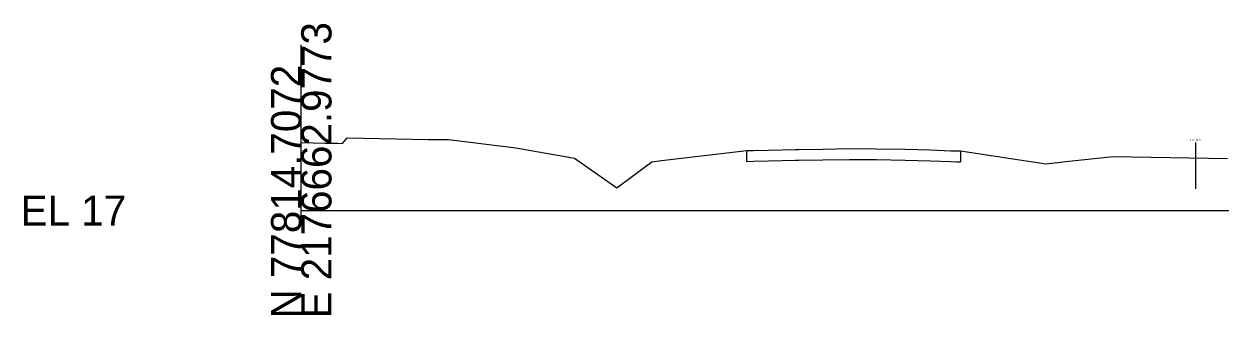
# Model space of a CAD drawing. Extents: x 2177029 to 2201446, y 59897 to 78390.
# Drawn here: x 2200017 to 2200127.8, y 67397.6 to 67424.6 of the extents above; entities that cross this region are included whole.
import ezdxf

# ---------------------------------------------------------------- set-up
doc = ezdxf.new("R2010")
doc.units = 0
for name, color, linetype in [('Exist Cross Section Cell', 7, 'Continuous'), ('Exist XS Ground Line', 7, 'Continuous'), ('Old_Level_3', 7, 'Continuous'), ('Prop CMT Pvmt Wedge Surface 1', 7, 'Continuous'), ('Prop CMT Top Wall Envelope', 7, 'Continuous'), ('Prop XS Earthwork Shape', 7, 'Continuous')]:
    doc.layers.add(name, color=color, linetype=linetype)

msp = doc.modelspace()

# ---------------------------------------------------------------- linework, layer by layer
at = {"layer": 'Exist Cross Section Cell'}
msp.add_line((2200042.73, 67407.31), (2200242.73, 67407.31), dxfattribs=at)
at = {"layer": 'Exist XS Ground Line'}
msp.add_lwpolyline([(2200042.73, 67413.64), (2200044.94, 67413.58), (2200046.1, 67413.56), (2200046.56, 67413.55), (2200046.98, 67414.05), (2200054.49, 67413.9), (2200056.36, 67413.9), (2200062.6, 67413.12), (2200068.03, 67412.17), (2200071.13, 67410), (2200071.95, 67409.43), (2200073.43, 67410.5), (2200075.22, 67411.85), (2200076.09, 67411.96), (2200084.01, 67412.88), (2200084.64, 67412.9), (2200086.01, 67412.93), (2200088.51, 67412.98), (2200088.82, 67412.99), (2200091.05, 67413.01), (2200093.51, 67413.06), (2200096.01, 67413.04), (2200098.69, 67413), (2200101.01, 67412.94), (2200102.91, 67412.87), (2200103.46, 67412.85), (2200103.8, 67412.84), (2200109.87, 67411.94), (2200111.73, 67411.64), (2200113.55, 67411.86), (2200117.95, 67412.32), (2200128.53, 67412.14)], dxfattribs=at)
at = {"layer": 'Old_Level_3'}
msp.add_line((2200042.73, 67405.94), (2200042.73, 67422.68), dxfattribs=at)
at = {"layer": 'Prop CMT Pvmt Wedge Surface 1'}
for p, q in [((2200084.01, 67411.88), (2200084.01, 67412.88)), ((2200091.05, 67412.01), (2200093.51, 67412.06)), ((2200093.51, 67412.06), (2200096.01, 67412.04)), ((2200103.8, 67412.84), (2200103.8, 67411.84)), ((2200084.01, 67411.88), (2200084.64, 67411.9)), ((2200084.01, 67411.88), (2200084.01, 67411.88)), ((2200084.64, 67411.9), (2200086.01, 67411.93)), ((2200086.01, 67411.93), (2200088.51, 67411.98)), ((2200088.51, 67411.98), (2200088.82, 67411.99)), ((2200088.82, 67411.99), (2200091.05, 67412.01)), ((2200096.01, 67412.04), (2200098.69, 67412)), ((2200098.69, 67412), (2200101.01, 67411.94)), ((2200101.01, 67411.94), (2200102.91, 67411.87)), ((2200102.91, 67411.87), (2200103.46, 67411.85)), ((2200103.46, 67411.85), (2200103.8, 67411.84))]:
    msp.add_line(p, q, dxfattribs=at)
at = {"layer": 'Prop XS Earthwork Shape'}
msp.add_line((2200125.58, 67413.63), (2200125.58, 67409.32), dxfattribs=at)

# ---------------------------------------------------------------- texts
at = {"layer": 'Exist Cross Section Cell'}
for s, p in [('E 2176662.9773', (2200045.53, 67397.31)), ('N 77814.7072', (2200042.73, 67397.31))]:
    msp.add_text(s, height=2.8, rotation=90, dxfattribs=at).set_placement(p)
msp.add_text('EL 17', height=2.8, dxfattribs=at).set_placement((2200016.73, 67405.91))
at = {"layer": 'Prop CMT Top Wall Envelope'}
msp.add_text('-', height=0.0001, dxfattribs=at).set_placement((2200042.73, 67407.31))
msp.add_text('-', height=0.0001, dxfattribs=at).set_placement((2200042.73, 67407.31))
at = {"layer": 'Prop XS Earthwork Shape'}
msp.add_text('EX. S.S.', height=0.2, dxfattribs=at).set_placement((2200125.08, 67413.76))

doc.saveas('drawing.dxf')
